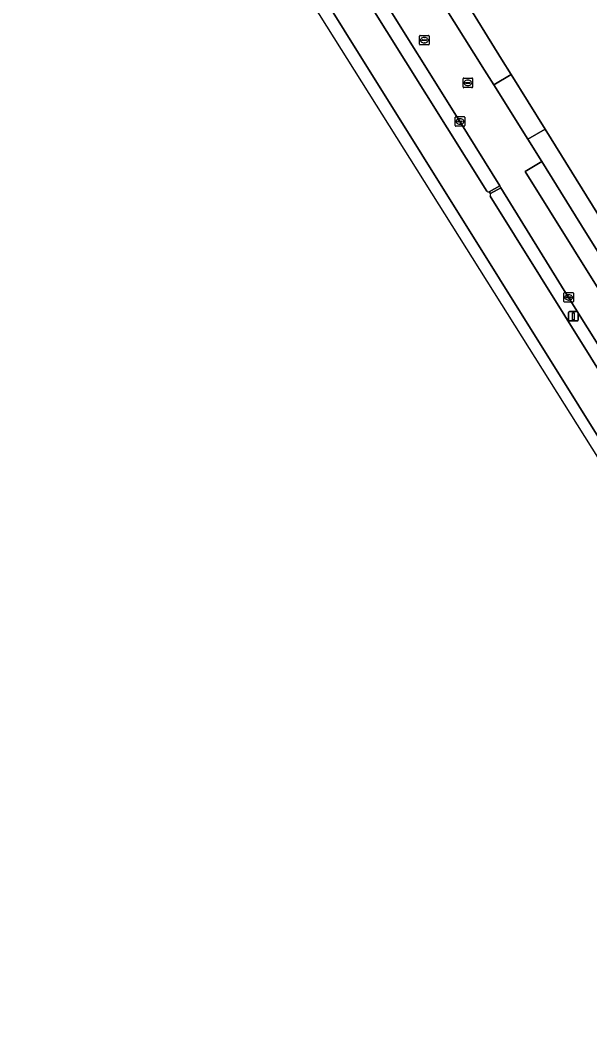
# Model space of a CAD drawing. Extents: x 158455 to 159797, y 387218 to 388672.
# Drawn here: x 158725.9 to 158785.4, y 387235.5 to 387340.2 of the extents above; entities that cross this region are included whole.
import ezdxf

# ---------------------------------------------------------------- set-up
doc = ezdxf.new("R2010")
doc.units = 0
for name, color, linetype in [('IMGEO_Berm_groen', 7, 'Continuous'), ('IMGEO_Brandkraan', 7, 'Continuous'), ('IMGEO_Erf', 7, 'Continuous'), ('IMGEO_Groenvoorziening', 7, 'Continuous'), ('IMGEO_Haag', 7, 'Continuous'), ('IMGEO_Kolk', 7, 'Continuous'), ('IMGEO_Lichtmast', 7, 'Continuous'), ('IMGEO_Parkeervlak_open', 7, 'Continuous'), ('IMGEO_Rijbaan_lokaal_open', 7, 'Continuous'), ('IMGEO_Rijbaan_regionaal_gesloten', 7, 'Continuous'), ('IMGEO_Rioolput', 7, 'Continuous'), ('IMGEO_Terreindeel_gesloten', 7, 'Continuous'), ('IMGEO_Voetpad_open', 7, 'Continuous')]:
    doc.layers.add(name, color=color, linetype=linetype)

msp = doc.modelspace()

# ---------------------------------------------------------------- linework, layer by layer
at = {"layer": 'IMGEO_Berm_groen'}
for points in [[(158776.12, 387322.71), (158775.04, 387322.12)], [(158788.33, 387300.8), (158789.07, 387301.31), (158789.31, 387301.47), (158783.19, 387311.27), (158776.12, 387322.71)], [(158774.99, 387321.85), (158788.06, 387300.91)]]:
    msp.add_lwpolyline(points, dxfattribs=at)
msp.add_arc((158775.3, 387321.93), 0.325, 144.2019, 195.1884, dxfattribs=at)
at = {"layer": 'IMGEO_Brandkraan'}
for p, q in [((158772.16, 387333.25), (158772.16, 387334.1)), ((158772.24, 387334.18), (158773.09, 387334.18)), ((158772.65, 387333.96), (158772.68, 387333.96)), ((158773.16, 387334.1), (158773.16, 387333.25)), ((158773.09, 387333.18), (158772.24, 387333.18)), ((158772.42, 387333.67), (158772.42, 387333.68)), ((158772.46, 387333.72), (158772.86, 387333.72)), ((158772.86, 387333.63), (158772.46, 387333.63)), ((158772.67, 387333.4), (158772.65, 387333.4)), ((158772.91, 387333.68), (158772.91, 387333.67))]:
    msp.add_line(p, q, dxfattribs=at)
for points in [[(158772.16, 387333.25), (158772.16, 387334.1)], [(158772.24, 387334.18), (158773.09, 387334.18)], [(158773.16, 387334.1), (158773.16, 387333.25)], [(158773.09, 387333.18), (158772.24, 387333.18)]]:
    msp.add_lwpolyline(points, dxfattribs=at)
for centre, radius, start, end in [((158772.24, 387334.1), 0.0765, 91.552, 178.448), ((158772.24, 387334.1), 0.0765, 91.552, 178.448), ((158773.09, 387334.1), 0.0765, 1.552, 88.448), ((158773.09, 387334.1), 0.0765, 1.552, 88.448), ((158772.24, 387333.25), 0.0765, 181.552, 268.448), ((158772.24, 387333.25), 0.0765, 181.552, 268.448), ((158772.46, 387333.68), 0.0403, 85.8775, 175.7526), ((158772.46, 387333.67), 0.0366, 178.938, 274.7102), ((158772.87, 387333.68), 0.0386, 1.7309, 96.639), ((158772.86, 387333.68), 0.043, 264.8664, 352.4533), ((158773.09, 387333.25), 0.0765, 271.552, 358.448), ((158773.09, 387333.25), 0.0765, 271.552, 358.448)]:
    msp.add_arc(centre, radius, start, end, dxfattribs=at)
for centre, major_axis, ratio, start_param, end_param in [((158772.65, 387333.68), (-0.387, 0.002), 0.722429, 4.712389, 7.853982), ((158772.67, 387333.68), (-0.39, 0.002), 0.717154, 1.570796, 4.712389)]:
    msp.add_ellipse(centre, major_axis=major_axis, ratio=ratio, start_param=start_param, end_param=end_param, dxfattribs=at)
at = {"layer": 'IMGEO_Erf'}
msp.add_lwpolyline([(158771.95, 387343.01), (158776.19, 387336.16), (158777.18, 387334.57), (158780.72, 387328.86), (158786.75, 387319.14)], dxfattribs=at)
at = {"layer": 'IMGEO_Groenvoorziening'}
for points in [[(158771.83, 387329.65), (158763.16, 387343.53), (158762.83, 387343.32), (158762.11, 387342.85)], [(158762.03, 387342.54), (158774.63, 387322.38)], [(158774.89, 387322.29), (158776, 387322.91), (158771.83, 387329.65)]]:
    msp.add_lwpolyline(points, dxfattribs=at)
msp.add_arc((158774.82, 387322.52), 0.24, 216.2098, 288.3317, dxfattribs=at)
at = {"layer": 'IMGEO_Haag'}
for points in [[(158774.89, 387322.29), (158776, 387322.91), (158771.83, 387329.65), (158763.16, 387343.53)], [(158762.03, 387342.54), (158774.63, 387322.38)]]:
    msp.add_lwpolyline(points, dxfattribs=at)
msp.add_arc((158774.82, 387322.52), 0.24, 216.2098, 288.3317, dxfattribs=at)
at = {"layer": 'IMGEO_Kolk'}
for p, q in [((158771.33, 387329.22), (158771.33, 387330.08)), ((158771.41, 387330.15), (158772.26, 387330.15)), ((158771.64, 387329.69), (158772.03, 387329.69)), ((158771.82, 387329.93), (158771.85, 387329.93)), ((158772.34, 387330.08), (158772.34, 387329.22)), ((158772.26, 387329.15), (158771.41, 387329.15)), ((158771.59, 387329.64), (158771.59, 387329.66)), ((158772.03, 387329.61), (158771.63, 387329.61)), ((158771.84, 387329.37), (158771.82, 387329.37)), ((158772.08, 387329.66), (158772.08, 387329.64)), ((158782.69, 387310.84), (158782.69, 387311.7)), ((158782.77, 387311.77), (158783.62, 387311.77)), ((158782.95, 387311.26), (158782.95, 387311.28)), ((158783.39, 387311.23), (158782.99, 387311.23)), ((158783, 387311.31), (158783.39, 387311.31)), ((158783.18, 387311.55), (158783.21, 387311.55)), ((158783.2, 387310.99), (158783.18, 387310.99)), ((158783.44, 387311.28), (158783.44, 387311.26)), ((158783.69, 387311.7), (158783.69, 387310.84)), ((158783.62, 387310.77), (158782.77, 387310.77))]:
    msp.add_line(p, q, dxfattribs=at)
for points in [[(158771.33, 387329.22), (158771.33, 387330.08)], [(158771.41, 387330.15), (158772.26, 387330.15)], [(158772.34, 387330.08), (158772.34, 387329.22)], [(158772.26, 387329.15), (158771.41, 387329.15)], [(158782.69, 387310.84), (158782.69, 387311.7)], [(158782.77, 387311.77), (158783.62, 387311.77)], [(158783.69, 387311.7), (158783.69, 387310.84)], [(158783.62, 387310.77), (158782.77, 387310.77)]]:
    msp.add_lwpolyline(points, dxfattribs=at)
for centre, radius, start, end in [((158771.41, 387330.07), 0.0765, 91.552, 178.448), ((158771.41, 387330.07), 0.0765, 91.552, 178.448), ((158771.63, 387329.65), 0.0403, 85.8775, 175.7526), ((158772.04, 387329.65), 0.0386, 1.7309, 96.639), ((158772.26, 387330.07), 0.0765, 1.552, 88.448), ((158772.26, 387330.07), 0.0765, 1.552, 88.448), ((158771.41, 387329.22), 0.0765, 181.552, 268.448), ((158771.41, 387329.22), 0.0765, 181.552, 268.448), ((158771.63, 387329.64), 0.0366, 178.938, 274.7102), ((158772.03, 387329.65), 0.043, 264.8664, 352.4533), ((158772.26, 387329.22), 0.0765, 271.552, 358.448), ((158772.26, 387329.22), 0.0765, 271.552, 358.448), ((158782.77, 387311.69), 0.0765, 91.552, 178.448), ((158782.77, 387311.69), 0.0765, 91.552, 178.448), ((158782.77, 387310.85), 0.0765, 181.552, 268.448), ((158782.77, 387310.85), 0.0765, 181.552, 268.448), ((158782.99, 387311.27), 0.0403, 85.8775, 175.7526), ((158782.99, 387311.26), 0.0366, 178.938, 274.7102), ((158783.4, 387311.27), 0.0386, 1.7309, 96.639), ((158783.39, 387311.27), 0.043, 264.8664, 352.4533), ((158783.62, 387311.69), 0.0765, 1.552, 88.448), ((158783.62, 387311.69), 0.0765, 1.552, 88.448), ((158783.62, 387310.85), 0.0765, 271.552, 358.448), ((158783.62, 387310.85), 0.0765, 271.552, 358.448)]:
    msp.add_arc(centre, radius, start, end, dxfattribs=at)
for centre, major_axis, ratio, start_param, end_param in [((158771.82, 387329.65), (-0.387, 0.002), 0.722429, 4.712389, 7.853982), ((158771.85, 387329.65), (-0.39, 0.002), 0.717154, 1.570796, 4.712389), ((158783.18, 387311.27), (-0.387, 0.002), 0.722429, 4.712389, 7.853982), ((158783.2, 387311.27), (-0.39, 0.002), 0.717154, 1.570796, 4.712389)]:
    msp.add_ellipse(centre, major_axis=major_axis, ratio=ratio, start_param=start_param, end_param=end_param, dxfattribs=at)
at = {"layer": 'IMGEO_Lichtmast'}
for p, q in [((158783.28, 387309.8), (158784.07, 387309.8)), ((158784.07, 387309.8), (158783.28, 387309.8)), ((158783.18, 387308.9), (158783.18, 387309.7)), ((158783.18, 387309.7), (158783.18, 387308.9)), ((158784.07, 387308.8), (158783.28, 387308.8)), ((158783.28, 387308.8), (158784.07, 387308.8)), ((158784.17, 387309.7), (158784.17, 387308.9)), ((158784.17, 387308.9), (158784.17, 387309.7))]:
    msp.add_line(p, q, dxfattribs=at)
msp.add_lwpolyline([(158783.6, 387309.67), (158783.75, 387309.67), (158783.75, 387308.92), (158783.6, 387308.92), (158783.6, 387309.67)], dxfattribs=at)
for centre, start, end in [((158783.28, 387309.7), 90, 180), ((158783.28, 387309.7), 90, 180), ((158784.07, 387309.7), 0, 90), ((158784.07, 387309.7), 360, 90), ((158783.28, 387308.9), 180, 270), ((158783.28, 387308.9), 180, 270), ((158784.07, 387308.9), 270, 0), ((158784.07, 387308.9), 270, 0)]:
    msp.add_arc(centre, 0.1, start, end, dxfattribs=at)
at = {"layer": 'IMGEO_Parkeervlak_open'}
msp.add_lwpolyline([(158780.38, 387325.48), (158778.66, 387324.41), (158794.08, 387299.69), (158795.82, 387300.75), (158784.97, 387318.04)], close=True, dxfattribs=at)
at = {"layer": 'IMGEO_Rijbaan_lokaal_open'}
msp.add_lwpolyline([(158763.16, 387343.53), (158771.83, 387329.65), (158776, 387322.91), (158776.12, 387322.71), (158783.19, 387311.27), (158789.31, 387301.47), (158789.45, 387301.25), (158807.32, 387272.63), (158809.98, 387274.3), (158800.64, 387289.21), (158802.36, 387290.27), (158800.52, 387293.22), (158797.83, 387297.52), (158795.82, 387300.75), (158794.08, 387299.69), (158778.66, 387324.41), (158780.38, 387325.48), (158778.94, 387327.79), (158775.37, 387333.47), (158774.4, 387335), (158770.1, 387341.85)], dxfattribs=at)
at = {"layer": 'IMGEO_Rijbaan_regionaal_gesloten'}
for points in [[(158588.04, 387615.09), (158677.18, 387467.99), (158823.36, 387235.46), (158823.44, 387235.51), (158824.18, 387235.99), (158792.36, 387286.93), (158694.26, 387443.97), (158684.57, 387459.46), (158661.98, 387495.7), (158658.09, 387501.91), (158642.29, 387527.16), (158630.02, 387546.72), (158625.56, 387554.19)], [(158625.56, 387554.19), (158630.02, 387546.72), (158642.29, 387527.16), (158658.09, 387501.91), (158661.98, 387495.7), (158684.57, 387459.46), (158694.26, 387443.97), (158792.36, 387286.93), (158824.18, 387235.99), (158827.38, 387238.07), (158819.16, 387251.21), (158817.46, 387253.85), (158817.39, 387253.96), (158815.34, 387257.19)], [(158774.63, 387322.38), (158762.03, 387342.54)], [(158775.04, 387322.12), (158774.89, 387322.29)], [(158788.06, 387300.91), (158774.99, 387321.85)]]:
    msp.add_lwpolyline(points, dxfattribs=at)
for centre, radius, start, end in [((158774.82, 387322.52), 0.24, 216.2098, 288.3317), ((158775.3, 387321.93), 0.325, 144.2019, 195.1884)]:
    msp.add_arc(centre, radius, start, end, dxfattribs=at)
at = {"layer": 'IMGEO_Rioolput'}
for p, q in [((158767.61, 387337.71), (158767.61, 387338.57)), ((158767.68, 387338.64), (158768.54, 387338.64)), ((158767.87, 387338.13), (158767.87, 387338.15)), ((158767.91, 387338.18), (158768.31, 387338.18)), ((158768.3, 387338.1), (158767.91, 387338.1)), ((158768.1, 387338.42), (158768.12, 387338.42)), ((158768.35, 387338.15), (158768.35, 387338.13)), ((158768.61, 387338.57), (158768.61, 387337.71)), ((158768.54, 387337.64), (158767.68, 387337.64)), ((158768.12, 387337.86), (158768.09, 387337.86))]:
    msp.add_line(p, q, dxfattribs=at)
for points in [[(158767.61, 387337.71), (158767.61, 387338.57)], [(158767.68, 387338.64), (158768.54, 387338.64)], [(158768.61, 387338.57), (158768.61, 387337.71)], [(158768.54, 387337.64), (158767.68, 387337.64)]]:
    msp.add_lwpolyline(points, dxfattribs=at)
for centre, radius, start, end in [((158767.68, 387338.56), 0.0765, 91.552, 178.448), ((158767.68, 387338.56), 0.0765, 91.552, 178.448), ((158767.91, 387338.14), 0.0403, 85.8775, 175.7526), ((158767.9, 387338.13), 0.0366, 178.938, 274.7102), ((158768.31, 387338.14), 0.043, 264.8664, 352.4533), ((158768.31, 387338.14), 0.0386, 1.7309, 96.639), ((158768.53, 387338.56), 0.0765, 1.552, 88.448), ((158768.53, 387338.56), 0.0765, 1.552, 88.448), ((158767.68, 387337.71), 0.0765, 181.552, 268.448), ((158767.68, 387337.71), 0.0765, 181.552, 268.448), ((158768.53, 387337.71), 0.0765, 271.552, 358.448), ((158768.53, 387337.71), 0.0765, 271.552, 358.448)]:
    msp.add_arc(centre, radius, start, end, dxfattribs=at)
for centre, major_axis, ratio, start_param, end_param in [((158768.1, 387338.14), (-0.387, 0.002), 0.722429, 4.712389, 7.853982), ((158768.12, 387338.14), (-0.39, 0.002), 0.717154, 1.570796, 4.712389)]:
    msp.add_ellipse(centre, major_axis=major_axis, ratio=ratio, start_param=start_param, end_param=end_param, dxfattribs=at)
at = {"layer": 'IMGEO_Terreindeel_gesloten'}
msp.add_lwpolyline([(158776.12, 387322.71), (158776, 387322.91), (158774.89, 387322.29), (158775.04, 387322.12)], close=True, dxfattribs=at)
at = {"layer": 'IMGEO_Voetpad_open'}
for points in [[(158776.19, 387336.16), (158771.95, 387343.01), (158770.1, 387341.85), (158774.4, 387335), (158775.37, 387333.47), (158777.18, 387334.57)], [(158775.37, 387333.47), (158778.94, 387327.79), (158780.72, 387328.86), (158777.18, 387334.57)], [(158784.97, 387318.04), (158795.82, 387300.75), (158797.83, 387297.52), (158799.59, 387298.62), (158798.3, 387300.52), (158798.12, 387300.39), (158797.57, 387301.21), (158796.85, 387301.3), (158796.05, 387302.48), (158796.24, 387303.18), (158795.99, 387303.57), (158792.77, 387308.63), (158789.55, 387313.7), (158789.3, 387314.09), (158788.59, 387314.22), (158787.88, 387315.46), (158788.11, 387316.14), (158787.62, 387316.99), (158787.81, 387317.1), (158786.66, 387319.08), (158786.75, 387319.14), (158780.72, 387328.86), (158778.94, 387327.79), (158780.38, 387325.48)]]:
    msp.add_lwpolyline(points, close=True, dxfattribs=at)

doc.saveas('drawing.dxf')
